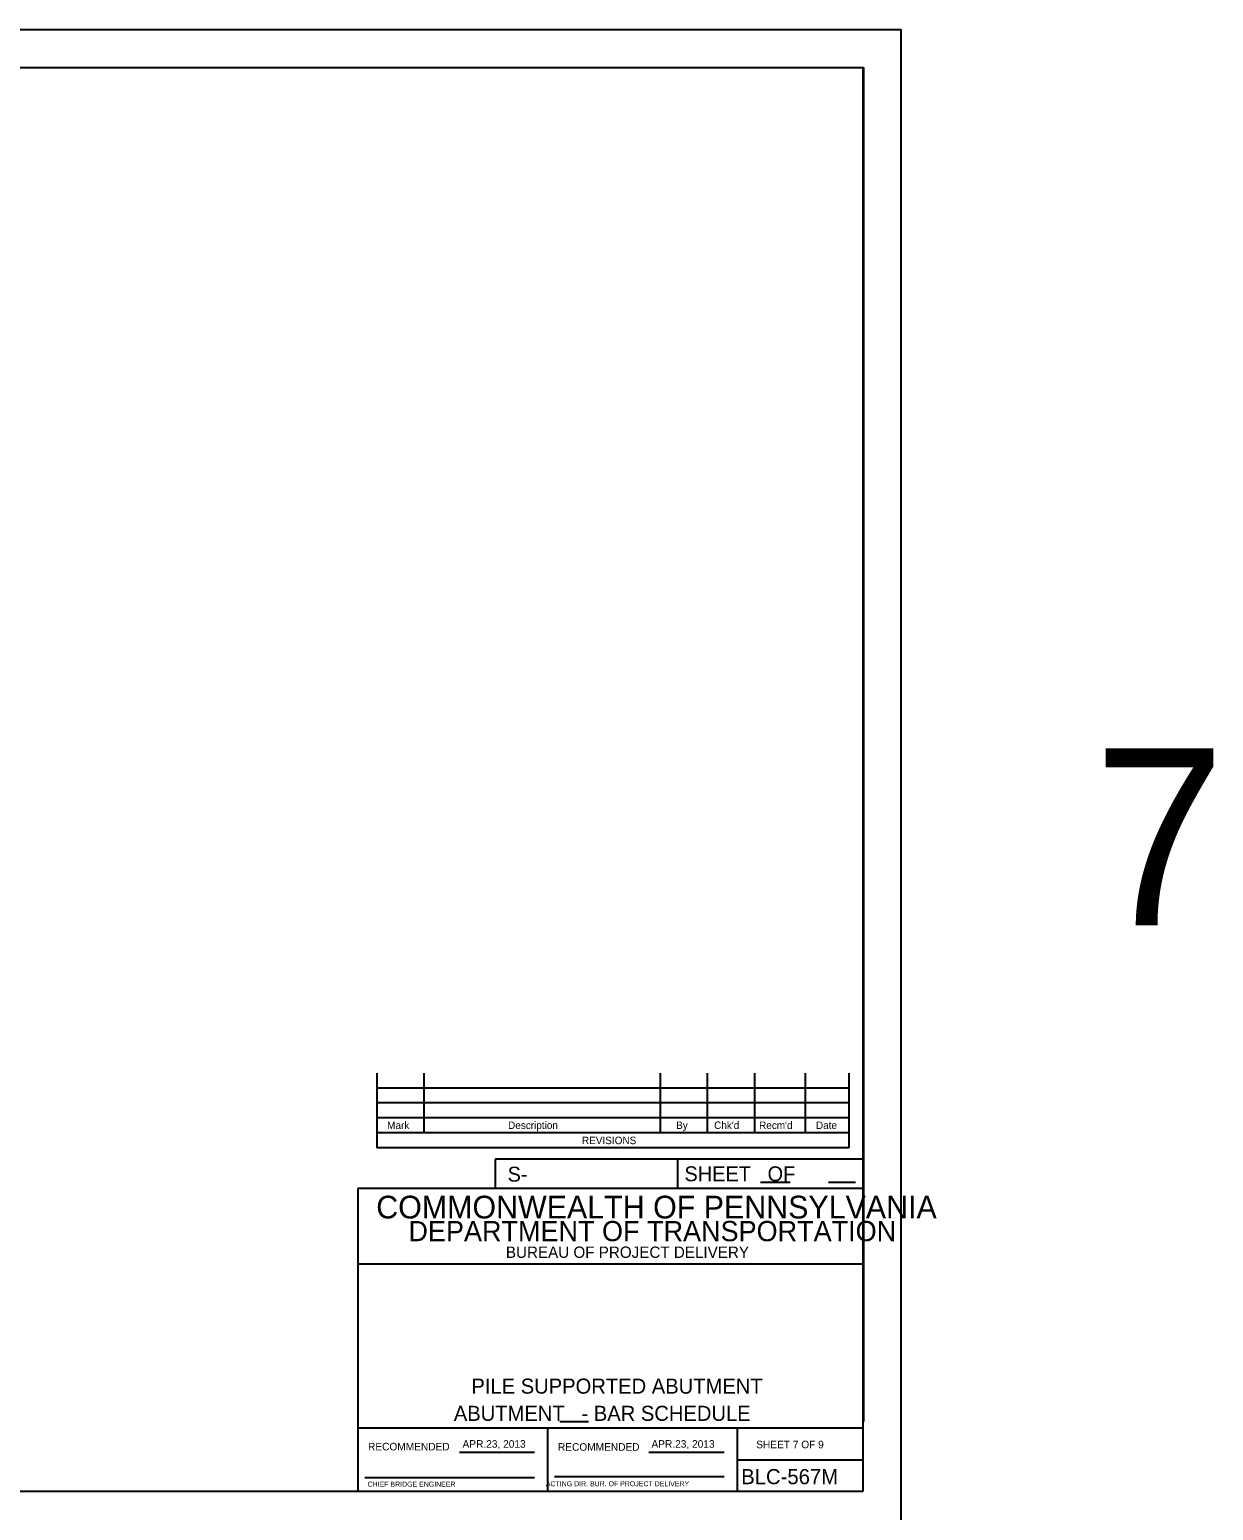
# Model space of a CAD drawing. Extents: x 638340 to 640242, y 295465 to 298435.
# Drawn here: x 639772 to 640241, y 296661 to 297247 of the extents above; entities that cross this region are included whole.
import ezdxf

# ---------------------------------------------------------------- set-up
doc = ezdxf.new("R2010")
doc.units = 0
for name, color, linetype in [('1', 7, 'Continuous'), ('2', 7, 'Continuous'), ('4', 7, 'Continuous'), ('Level 53', 7, 'Continuous'), ('PLT-BNDY', 7, 'Continuous')]:
    doc.layers.add(name, color=color, linetype=linetype)

msp = doc.modelspace()

# ---------------------------------------------------------------- linework, layer by layer
at = {"layer": '2'}
for p, q in [((639316.46, 297232.46), (640102.69, 297232.46)), ((640102.46, 297232.46), (640102.46, 296668.46)), ((640102.69, 297232.46), (640102.69, 296696.21)), ((639909.92, 296834.15), (639909.92, 296804.62)), ((639928.62, 296834.15), (639928.62, 296810.53)), ((640022.13, 296834.15), (640022.13, 296810.53)), ((640040.83, 296834.15), (640040.83, 296810.53)), ((640059.53, 296834.15), (640059.53, 296810.53)), ((640079.59, 296834.15), (640079.59, 296810.53)), ((640096.94, 296834.15), (640096.94, 296804.62)), ((640096.94, 296828.24), (639909.92, 296828.24)), ((640096.94, 296822.34), (639909.92, 296822.34)), ((640096.94, 296816.43), (639909.92, 296816.43)), ((640096.94, 296810.53), (639909.92, 296810.53)), ((640102.69, 296696.21), (640102.69, 296814.32)), ((640096.94, 296804.62), (639909.92, 296804.62)), ((640102.46, 296800.11), (639956.78, 296800.11)), ((639956.78, 296800.11), (639956.78, 296788.46)), ((640029.09, 296800.11), (640029.09, 296788.46)), ((640102.46, 296800.11), (640102.46, 296788.46)), ((640102.46, 296788.46), (639902.46, 296788.46)), ((639902.46, 296788.46), (639902.46, 296668.46)), ((640061.95, 296791), (640073.6, 296791)), ((640088.83, 296791), (640099.56, 296791)), ((640102.46, 296758.46), (639902.46, 296758.46)), ((640102.46, 296693.46), (639902.46, 296693.46)), ((639977.69, 296668.46), (639977.69, 296693.46)), ((640052.69, 296693.46), (640052.69, 296668.46)), ((639942.66, 296683.96), (639972.42, 296683.96)), ((640017.66, 296683.96), (640047.56, 296683.96)), ((640052.46, 296680.96), (640102.46, 296680.96)), ((639905.19, 296673.96), (639972.42, 296673.96)), ((639980.32, 296674.33), (640047.56, 296674.33)), ((640102.46, 296668.46), (639316.46, 296668.46))]:
    msp.add_line(p, q, dxfattribs=at)
at = {"layer": '4'}
msp.add_line((639982.42, 296696.16), (639993.78, 296696.16), dxfattribs=at)
at = {"layer": 'PLT-BNDY'}
msp.add_lwpolyline([(639276.46, 297247.46), (640117.46, 297247.46), (640117.46, 296653.46), (639276.46, 296653.46)], close=True, dxfattribs=at)

# ---------------------------------------------------------------- texts
at = {"layer": '1'}
msp.add_text('SHEET 7 OF 9', height=3, dxfattribs=at).set_placement((640060.21, 296685.55))
at = {"layer": '2'}
for s, height, p in [('Mark', 2.952, (639914.02, 296812.03)), ('Description', 2.9523, (639961.92, 296812.03)), ('By', 2.952, (640028.49, 296812.03)), ("Chk'd", 2.952, (640043.52, 296812.03)), ("Recm'd", 2.953, (640061.33, 296812.03)), ('Date', 2.952, (640083.86, 296812.03)), ('REVISIONS', 2.952, (639991.2, 296806.01)), ('S-', 5.905, (639961.73, 296791.17)), ('SHEET   OF', 5.907, (640031.78, 296791.31)), ('COMMONWEALTH OF PENNSYLVANIA', 9, (639909.71, 296776.58)), ('DEPARTMENT OF TRANSPORTATION', 8.0002, (639922.46, 296767.58)), ('BUREAU OF PROJECT DELIVERY', 4.5, (639961.05, 296760.96)), ('APR.23, 2013', 3, (639943.9, 296685.77)), ('APR.23, 2013', 3, (640018.72, 296685.77)), ('BLC-567M', 6, (640054.27, 296671.33)), ('CHIEF BRIDGE ENGINEER', 2.0002, (639906.28, 296670.33)), ('  ACTING DIR. BUR. OF PROJECT DELIVERY', 2.0002, (639975.33, 296670.51))]:
    msp.add_text(s, height=height, dxfattribs=at).set_placement(p)
for p in [(639906.46, 296684.71), (639981.68, 296684.58)]:
    msp.add_text('RECOMMENDED', height=3, rotation=360, dxfattribs=at).set_placement(p)
at = {"layer": '4'}
for s, p in [('PILE SUPPORTED ABUTMENT', (639947.39, 296707.19)), ('ABUTMENT   - BAR SCHEDULE', (639940.43, 296696.41))]:
    msp.add_text(s, height=5.9716, dxfattribs=at).set_placement(p)
at = {"layer": 'Level 53'}
msp.add_text('7', height=70.18, dxfattribs=at).set_placement((640193.8, 296892.67))

doc.saveas('drawing.dxf')
